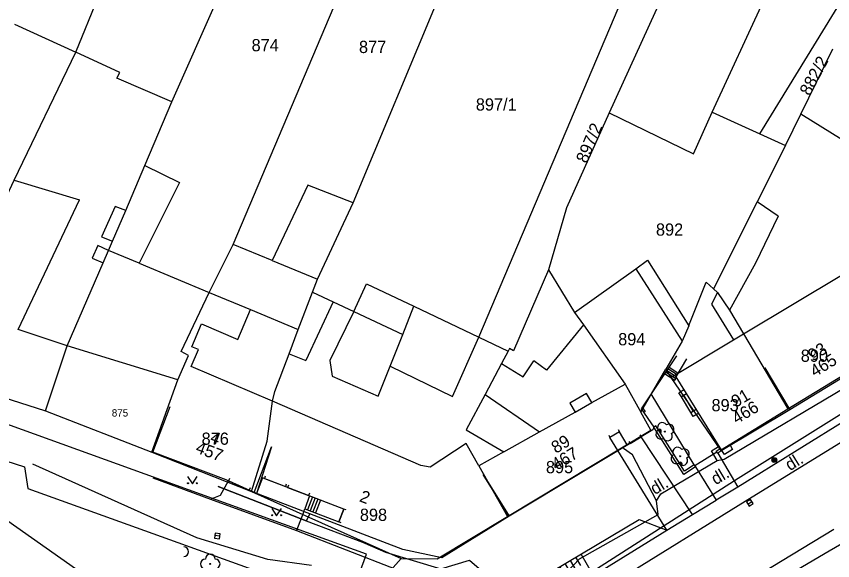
# Model space of a CAD drawing. Extents: x -601580 to 4, y -1204314 to 4.
# Drawn here: x -600091.6 to -600007.9, y -1203338.9 to -1203283.2 of the extents above; entities that cross this region are included whole.
import ezdxf

# ---------------------------------------------------------------- set-up
doc = ezdxf.new("R2010")
doc.units = 0
for name, color, linetype in [('00-KN-HRANICE PARCEL', 7, 'Continuous'), ('00-KN-PARC. CISLA', 7, 'Continuous'), ('00-KN-VNITRNI KRESBA', 7, 'Continuous'), ('00-POLOHOPIS', 7, 'Continuous'), ('00-SITE KOM. KABEL', 7, 'Continuous'), ('Vrstva 15', 7, 'Continuous'), ('Vrstva 22', 7, 'Continuous'), ('Vrstva 25', 7, 'Continuous'), ('Vrstva 27', 7, 'Continuous'), ('Vrstva 36', 7, 'Continuous'), ('Vrstva 6', 7, 'Continuous')]:
    doc.layers.add(name, color=color, linetype=linetype)

# ---------------------------------------------------------------- blocks, each defined once
blk = doc.blocks.new('6.01A_24')
at = {"layer": 'Vrstva 25'}
for radius in [0.25, 0.2, 0.15, 0.1, 0.05]:
    blk.add_circle((0, 0), radius, dxfattribs=at)
blk = doc.blocks.new('6.01A_26')
at = {"layer": 'Vrstva 25'}
for radius in [0.25, 0.2, 0.15, 0.1, 0.05]:
    blk.add_circle((0, 0), radius, dxfattribs=at)
blk = doc.blocks.new('3.14_392')
at = {"layer": 'Vrstva 36'}
blk.add_lwpolyline([(-0.5, 0.75), (0, 0), (0.5, 0.75)], dxfattribs=at)
for centre in [(-0.45, 0.05), (0.449, 0.05)]:
    blk.add_circle(centre, 0.05, dxfattribs=at)
blk = doc.blocks.new('3.14_394')
at = {"layer": 'Vrstva 36'}
blk.add_lwpolyline([(-0.5, 0.75), (0, 0), (0.5, 0.75)], dxfattribs=at)
for centre in [(-0.45, 0.05), (0.449, 0.05)]:
    blk.add_circle(centre, 0.05, dxfattribs=at)
blk = doc.blocks.new('6.30_408')
at = {"layer": 'Vrstva 27'}
blk.add_line((-0.25, 0), (0.25, 0), dxfattribs=at)
blk.add_lwpolyline([(-0.25, -0.25), (0.25, -0.25), (0.25, 0.25), (-0.25, 0.25)], close=True, dxfattribs=at)
blk = doc.blocks.new('VCHOD_1102')
at = {"layer": 'Vrstva 6'}
blk.add_line((0, 0.249), (0, 0), dxfattribs=at)
blk = doc.blocks.new('VCHOD_1104')
at = {"layer": 'Vrstva 6'}
blk.add_line((0, 0.249), (0, 0), dxfattribs=at)
blk = doc.blocks.new('VCHOD_1106')
at = {"layer": 'Vrstva 6'}
blk.add_line((0, 0.249), (0, 0), dxfattribs=at)
blk = doc.blocks.new('VCHOD_1108')
at = {"layer": 'Vrstva 6'}
blk.add_line((0, 0.249), (0, 0), dxfattribs=at)
blk = doc.blocks.new('VCHOD_1110')
at = {"layer": 'Vrstva 6'}
blk.add_line((0.001, 0.25), (0, 0), dxfattribs=at)
blk = doc.blocks.new('VCHOD_1112')
at = {"layer": 'Vrstva 6'}
blk.add_line((0.001, 0.25), (0, 0), dxfattribs=at)
blk = doc.blocks.new('VCHOD_1114')
at = {"layer": 'Vrstva 6'}
blk.add_line((0, 0.25), (0, 0), dxfattribs=at)
blk = doc.blocks.new('VCHOD_1116')
at = {"layer": 'Vrstva 6'}
blk.add_line((0, 0.25), (0, 0), dxfattribs=at)
blk = doc.blocks.new('SRAF')
at = {"layer": 'Vrstva 15'}
for p, q in [((-1.875, 2.605), (-1.875, 0)), ((-0.625, 2.605), (-0.625, 0)), ((0.625, 2.605), (0.625, 0)), ((1.875, 2.605), (1.875, 0)), ((-1.25, 0.995), (-1.25, 0)), ((-0.001, 0.995), (0, 0)), ((1.25, 0.995), (1.25, 0))]:
    blk.add_line(p, q, dxfattribs=at)
blk = doc.blocks.new('VCHOD_1122')
at = {"layer": 'Vrstva 6'}
blk.add_line((0, 0.25), (0, 0), dxfattribs=at)
blk = doc.blocks.new('VCHOD_1124')
at = {"layer": 'Vrstva 6'}
blk.add_line((0, 0.25), (0, 0), dxfattribs=at)
blk = doc.blocks.new('VCHOD_1126')
at = {"layer": 'Vrstva 6'}
blk.add_line((0, 0.249), (0, 0), dxfattribs=at)
blk = doc.blocks.new('VCHOD_1128')
at = {"layer": 'Vrstva 6'}
blk.add_line((0, 0.249), (0, 0), dxfattribs=at)
blk = doc.blocks.new('3.13_776')
at = {"layer": 'Vrstva 22'}
blk.add_circle((0, 0), 0.05, dxfattribs=at)
for centre, start, end in [((0, 0.5), 0.00003, 180.00003), ((-0.5, 0), 90.00003, 270.00003), ((0.5, 0), 270.00003, 90.00003), ((0, -0.5), 180.00003, 0.00003)]:
    blk.add_arc(centre, 0.5, start, end, dxfattribs=at)
blk = doc.blocks.new('3.13_778')
at = {"layer": 'Vrstva 22'}
blk.add_circle((0, 0), 0.05, dxfattribs=at)
for centre, start, end in [((0, 0.5), 0.00003, 180.00003), ((-0.5, 0), 90.00003, 270.00003), ((0.5, 0), 270.00003, 90.00003), ((0, -0.5), 180.00003, 0.00003)]:
    blk.add_arc(centre, 0.5, start, end, dxfattribs=at)
blk = doc.blocks.new('6.30_412')
at = {"layer": 'Vrstva 27'}
blk.add_line((-0.25, 0), (0.25, 0), dxfattribs=at)
blk.add_lwpolyline([(-0.25, -0.25), (0.25, -0.25), (0.25, 0.25), (-0.25, 0.25)], close=True, dxfattribs=at)
blk = doc.blocks.new('3.13B')
at = {"layer": 'Vrstva 22'}
blk.add_circle((0, 0), 0.05, dxfattribs=at)
for centre, start, end in [((0, 0.5), 0, 180), ((-0.5, 0), 90, 270), ((0.5, 0), 270, 90), ((0, -0.5), 180, 0)]:
    blk.add_arc(centre, 0.5, start, end, dxfattribs=at)

msp = doc.modelspace()

# ---------------------------------------------------------------- linework, layer by layer
at = {"layer": '00-KN-HRANICE PARCEL'}
for p, q in [((-600020.29, -1203293.01), (-600005.29, -1203260.65)), ((-600085.45, -1203286.89), (-600074.88, -1203260.9)), ((-600069.33, -1203306.56), (-600050.22, -1203261.39)), ((-600075.62, -1203291.97), (-600065.06, -1203268.05)), ((-600057.05, -1203302.29), (-600044.06, -1203271.13)), ((-600015.41, -1203295.25), (-600003.82, -1203276.37)), ((-600044.18, -1203316.05), (-600028.09, -1203278.12)), ((-600024.66, -1203279.59), (-600030.82, -1203293.08)), ((-600091.74, -1203284.02), (-600085.45, -1203286.89)), ((-600011.2, -1203293.22), (-600007.92, -1203286.55)), ((-600080.95, -1203288.98), (-600085.45, -1203286.89)), ((-600078.39, -1203298.48), (-600075.62, -1203291.97)), ((-600020.29, -1203293.01), (-600015.41, -1203295.25)), ((-600012.78, -1203296.44), (-600011.2, -1203293.22)), ((-600001.61, -1203299.19), (-600011.2, -1203293.22)), ((-600015.41, -1203295.25), (-600012.78, -1203296.44)), ((-600071.81, -1203311.46), (-600069.33, -1203306.56)), ((-600037.04, -1203309.17), (-600034.37, -1203313.52)), ((-600034.37, -1203313.52), (-600028.11, -1203309.04)), ((-600056.97, -1203313.41), (-600055.7, -1203310.58)), ((-600044.18, -1203316.05), (-600041.17, -1203317.48)), ((-600012.52, -1203323.37), (-600002.35, -1203317.15)), ((-600027.58, -1203323.73), (-600025.04, -1203319.33)), ((-600088.57, -1203323.6), (-600077.69, -1203327.8)), ((-600077.69, -1203327.8), (-600067.48, -1203331.84)), ((-600044.18, -1203329.2), (-600041.24, -1203334.39)), ((-600067.48, -1203331.84), (-600052.12, -1203338.71)), ((-600052.12, -1203338.71), (-600063.14, -1203350.82))]:
    msp.add_line(p, q, dxfattribs=at)
for points in [[(-600100.24, -1203318.34), (-600098.05, -1203313.34), (-600091.77, -1203299.97), (-600085.45, -1203286.89)], [(-600017.63, -1203330.49), (-599951.29, -1203289.08), (-599952.74, -1203286.8)], [(-600075.62, -1203291.97), (-600081.26, -1203289.56), (-600080.95, -1203288.98)], [(-599926.41, -1203290.58), (-599968.42, -1203314.8), (-600008.7, -1203338.17), (-600030.28, -1203350.89), (-600042.85, -1203358.3), (-600043.08, -1203360.17), (-600042.39, -1203361.48)], [(-600030.82, -1203293.08), (-600035.2, -1203302.82), (-600037.04, -1203309.17)], [(-600030.82, -1203293.08), (-600022.19, -1203297.27), (-600020.29, -1203293.01)], [(-600012.78, -1203296.44), (-600015.67, -1203302.2), (-600020.13, -1203311.1)], [(-600088.57, -1203323.6), (-600086.34, -1203316.93), (-600082.67, -1203308.44), (-600082.12, -1203307.18), (-600081.71, -1203306.24), (-600080.35, -1203303.09), (-600078.39, -1203298.48)], [(-600078.39, -1203298.48), (-600074.85, -1203300.22), (-600078.96, -1203308.49), (-600071.81, -1203311.46)], [(-600057.05, -1203302.29), (-600061.7, -1203300.49), (-600065.36, -1203308.19), (-600069.33, -1203306.56)], [(-600061.21, -1203311.44), (-600060.7, -1203310.11), (-600057.05, -1203302.29)], [(-600028.11, -1203309.04), (-600026.89, -1203308.17), (-600022.67, -1203314.9)], [(-600037.04, -1203309.17), (-600040.63, -1203317.45), (-600041.03, -1203317.21), (-600041.17, -1203317.48)], [(-600055.7, -1203310.58), (-600050.84, -1203312.89), (-600044.18, -1203316.05)], [(-600022.67, -1203314.9), (-600022.61, -1203314.69), (-600020.9, -1203310.41), (-600020.13, -1203311.1)], [(-600077.69, -1203327.8), (-600075, -1203320.4), (-600073.92, -1203317.92), (-600074.66, -1203317.5), (-600071.81, -1203311.46)], [(-600067.48, -1203331.84), (-600065.85, -1203326.68), (-600065.3, -1203322.58), (-600065.09, -1203321.61), (-600063.62, -1203317.74), (-600062.68, -1203315.27), (-600061.21, -1203311.44)], [(-600061.21, -1203311.44), (-600059.11, -1203312.42), (-600056.97, -1203313.41)], [(-600020.13, -1203311.1), (-600019.72, -1203311.47), (-600018.5, -1203313.28), (-600017.06, -1203315.7), (-600012.52, -1203323.37)], [(-600034.37, -1203313.52), (-600033.47, -1203314.79), (-600029.18, -1203320.86), (-600027.58, -1203323.73)], [(-600022.67, -1203314.9), (-600023.36, -1203316.46), (-600025.04, -1203319.33)], [(-600041.17, -1203317.48), (-600041.85, -1203318.75), (-600043.53, -1203321.9), (-600045.47, -1203325.53), (-600041.63, -1203327.79), (-600044.18, -1203329.2)], [(-600100.24, -1203318.34), (-600100.85, -1203319.66), (-600088.57, -1203323.6)], [(-600025.04, -1203319.33), (-600024.52, -1203320.16), (-600019.43, -1203327.6), (-600012.52, -1203323.37)], [(-600092.62, -1203328.7), (-600090.72, -1203329.33), (-600090.39, -1203331.53), (-600057.56, -1203343.35), (-600055.67, -1203338.24), (-600096.61, -1203323.47)], [(-600041.24, -1203334.39), (-600026.55, -1203325.56), (-600027.58, -1203323.73)], [(-600063.14, -1203350.82), (-600059.16, -1203351.46), (-600056.24, -1203351.43), (-600053.69, -1203351.07), (-600049.98, -1203350.11), (-600046.24, -1203348.4), (-600042.49, -1203346.1), (-600032.5, -1203339.98), (-600017.63, -1203330.49)], [(-600052.12, -1203338.71), (-600048.46, -1203338.72), (-600041.24, -1203334.39)], [(-600067.48, -1203352.43), (-600093.01, -1203334.48)]]:
    msp.add_lwpolyline(points, dxfattribs=at)
at = {"layer": '00-KN-VNITRNI KRESBA'}
for p, q in [((-600091.77, -1203299.97), (-600085.1, -1203301.98)), ((-600091.37, -1203315.25), (-600085.1, -1203301.98)), ((-600081.44, -1203302.66), (-600082.82, -1203305.78)), ((-600080.35, -1203303.09), (-600081.44, -1203302.66)), ((-600013.52, -1203303.68), (-600015.67, -1203302.2)), ((-600013.52, -1203303.68), (-600015.83, -1203308.47)), ((-600082.82, -1203305.78), (-600081.71, -1203306.24)), ((-600083.19, -1203306.68), (-600083.77, -1203307.95)), ((-600082.12, -1203307.18), (-600083.19, -1203306.68)), ((-600078.96, -1203308.49), (-600082.12, -1203307.18)), ((-600083.77, -1203307.95), (-600082.67, -1203308.44)), ((-600065.36, -1203308.19), (-600060.7, -1203310.11)), ((-600015.83, -1203308.47), (-600018.5, -1203313.28)), ((-600028.11, -1203309.04), (-600023.36, -1203316.46)), ((-600017.06, -1203315.7), (-600006.87, -1203309.61)), ((-600071.81, -1203311.46), (-600067.56, -1203313.23)), ((-600019.72, -1203311.47), (-600020.34, -1203312.66)), ((-600059.11, -1203312.42), (-600061.9, -1203318.42)), ((-600020.34, -1203312.66), (-600018.11, -1203316.33)), ((-600068.86, -1203316.29), (-600067.56, -1203313.23)), ((-600067.56, -1203313.23), (-600062.68, -1203315.27)), ((-600056.97, -1203313.41), (-600059.43, -1203318.45)), ((-600056.97, -1203313.41), (-600051.98, -1203315.77)), ((-600051.98, -1203315.77), (-600050.84, -1203312.89)), ((-600073.59, -1203317.03), (-600072.6, -1203314.7)), ((-600072.6, -1203314.7), (-600068.86, -1203316.29)), ((-600033.47, -1203314.79), (-600037.25, -1203319.42)), ((-600086.34, -1203316.93), (-600091.37, -1203315.25)), ((-600053.26, -1203319), (-600051.98, -1203315.77)), ((-600018.11, -1203316.33), (-600017.06, -1203315.7)), ((-600046.87, -1203322.12), (-600044.18, -1203316.05)), ((-600024.52, -1203320.16), (-600018.11, -1203316.33)), ((-600075, -1203320.4), (-600086.34, -1203316.93)), ((-600073.63, -1203319.04), (-600072.9, -1203317.32)), ((-600072.9, -1203317.32), (-600073.59, -1203317.03)), ((-600063.62, -1203317.74), (-600061.9, -1203318.42)), ((-600059.43, -1203318.45), (-600059.21, -1203320.03)), ((-600039.64, -1203320.1), (-600038.56, -1203318.48)), ((-600037.25, -1203319.42), (-600038.56, -1203318.48)), ((-600065.3, -1203322.58), (-600073.63, -1203319.04)), ((-600054.49, -1203322.09), (-600053.26, -1203319)), ((-600053.26, -1203319), (-600046.87, -1203322.12)), ((-600041.85, -1203318.75), (-600039.64, -1203320.1)), ((-600059.21, -1203320.03), (-600054.49, -1203322.09)), ((-600032.6, -1203322.75), (-600029.18, -1203320.86)), ((-600043.53, -1203321.9), (-600037.97, -1203325.75)), ((-600033.14, -1203321.82), (-600034.87, -1203322.81)), ((-600032.6, -1203322.75), (-600033.14, -1203321.82)), ((-600050.13, -1203329.19), (-600065.3, -1203322.58)), ((-600034.87, -1203322.81), (-600034.32, -1203323.71)), ((-600034.32, -1203323.71), (-600032.6, -1203322.75)), ((-600037.97, -1203325.75), (-600034.32, -1203323.71)), ((-600041.63, -1203327.79), (-600037.97, -1203325.75)), ((-600045.47, -1203326.94), (-600049.15, -1203329.34)), ((-600044.18, -1203329.2), (-600045.47, -1203326.94)), ((-600049.15, -1203329.34), (-600050.13, -1203329.19))]:
    msp.add_line(p, q, dxfattribs=at)
at = {"layer": '00-POLOHOPIS'}
for p, q in [((-600023.856, -1203319.909), (-600024.823, -1203319.278)), ((-600023.765, -1203319.757), (-600024.726, -1203319.13)), ((-600024.093, -1203320.489), (-600025.159, -1203319.793)), ((-600024.031, -1203320.287), (-600025.048, -1203319.623)), ((-600023.976, -1203320.109), (-600024.95, -1203319.473)), ((-600023.976, -1203320.109), (-600024.093, -1203320.489)), ((-600022.109, -1203329.103), (-600026.529, -1203321.855)), ((-600022.479, -1203323.757), (-600023.435, -1203322.162)), ((-600022.215, -1203323.594), (-600023.172, -1203321.998)), ((-600003.938, -1203322.885), (-600017.635, -1203331.398)), ((-600016.895, -1203332.843), (-600002.071, -1203323.691)), ((-600026.048, -1203325.108), (-600026.259, -1203325.242)), ((-600029.781, -1203325.723), (-600030.744, -1203326.305)), ((-600028.98, -1203327.05), (-600029.781, -1203325.723)), ((-600029.943, -1203327.632), (-600030.744, -1203326.305)), ((-600028.673, -1203326.928), (-600027.549, -1203326.255)), ((-600022.281, -1203334.204), (-600027.549, -1203326.255)), ((-600024.927, -1203335.786), (-600029.943, -1203327.632)), ((-600019.787, -1203327.8), (-600022.044, -1203329.203)), ((-600019.71, -1203327.912), (-600017.635, -1203331.398)), ((-600022.109, -1203329.103), (-600021.974, -1203329.313)), ((-600021.974, -1203329.313), (-600019.863, -1203332.739)), ((-600077.575, -1203330.44), (-600071.658, -1203332.63)), ((-600070.632, -1203332.217), (-600069.824, -1203330.753)), ((-600069.824, -1203330.753), (-600067.706, -1203331.696)), ((-600066.143, -1203330.517), (-600063.996, -1203331.34)), ((-600063.762, -1203331.429), (-600061.615, -1203332.253)), ((-600017.635, -1203331.398), (-600019.863, -1203332.739)), ((-600071.658, -1203332.63), (-600070.632, -1203332.217)), ((-600071.658, -1203332.63), (-600062.868, -1203335.842)), ((-600071.658, -1203332.63), (-600071.658, -1203332.63)), ((-600061.513, -1203332.292), (-600062.014, -1203333.599)), ((-600061.232, -1203332.399), (-600061.733, -1203333.706)), ((-600060.952, -1203332.506), (-600061.453, -1203333.813)), ((-600060.672, -1203332.614), (-600061.173, -1203333.921)), ((-600060.392, -1203332.721), (-600060.893, -1203334.028)), ((-600022.281, -1203334.204), (-600019.863, -1203332.739)), ((-600030.475, -1203341.222), (-600016.895, -1203332.843)), ((-600062.122, -1203333.879), (-600062.868, -1203335.842)), ((-600058.012, -1203333.634), (-600058.513, -1203334.942)), ((-600024.927, -1203335.786), (-600022.281, -1203334.204)), ((-600039.98, -1203341.956), (-600027.745, -1203334.718)), ((-600027.745, -1203334.718), (-600024.927, -1203335.786)), ((-600062.868, -1203335.842), (-600052.683, -1203339.781)), ((-600032.701, -1203340.606), (-600024.927, -1203335.786)), ((-600007.832, -1203335.731), (-600024.087, -1203345.552)), ((-600061.31, -1203339.417), (-600065.806, -1203338.792))]:
    msp.add_line(p, q, dxfattribs=at)
for points in [[(-600004.831, -1203312.987), (-600002.233, -1203317.259), (-600002.197, -1203317.319), (-600012.327, -1203323.49), (-600014.879, -1203319.19)], [(-600023.94, -1203317.957), (-600027.543, -1203323.383), (-600026.259, -1203325.242), (-600026.366, -1203325.546), (-600041.085, -1203334.362), (-600043.719, -1203330.112)], [(-600014.879, -1203319.19), (-600012.327, -1203323.49), (-600019.302, -1203327.63), (-600023.976, -1203320.109), (-600022.867, -1203318.263)], [(-600022.905, -1203321.832), (-600023.435, -1203322.162), (-600023.699, -1203321.737), (-600023.169, -1203321.408)], [(-600065.409, -1203327.264), (-600066.939, -1203332.033), (-600070.056, -1203330.637), (-600077.566, -1203327.815), (-600075.784, -1203323.143)], [(-600027.461, -1203323.259), (-600027.15, -1203323.671), (-600027.278, -1203323.767)], [(-600021.659, -1203323.837), (-600022.215, -1203324.182), (-600022.479, -1203323.757), (-600021.923, -1203323.412)], [(-600021.974, -1203329.313), (-600023.183, -1203330.09), (-600026.259, -1203325.242)], [(-600024.614, -1203327.368), (-600026.048, -1203325.108)], [(-600043.719, -1203330.112), (-600041.085, -1203334.362), (-600047.974, -1203338.631), (-600051.969, -1203337.771), (-600067.199, -1203331.933), (-600065.409, -1203327.264)], [(-600022.109, -1203329.103), (-600023.107, -1203329.744), (-600024.614, -1203327.367)], [(-600019.302, -1203327.63), (-600019.71, -1203327.912), (-600019.852, -1203327.706), (-600019.444, -1203327.424)], [(-600018.436, -1203327.116), (-600018.192, -1203327.527), (-600019.015, -1203328.04), (-600019.302, -1203327.63)], [(-600065.806, -1203338.792), (-600073.078, -1203336.568), (-600089.874, -1203329.044)], [(-600062.122, -1203333.879), (-600062.014, -1203333.599), (-600058.513, -1203334.942), (-600058.012, -1203333.634), (-600066.33, -1203330.445), (-600066.939, -1203332.033)]]:
    msp.add_lwpolyline(points, dxfattribs=at)
for centre, radius, start, end in [((-600025.686, -1203325.679), 0.2, 302.39379, 122.39666), ((-600025.686, -1203325.679), 0.15, 302.39379, 122.39665), ((-600025.686, -1203325.679), 0.1, 302.39379, 122.39665), ((-600025.686, -1203325.679), 0.05, 302.39379, 122.39665), ((-600023.543, -1203329.056), 0.2, 302.39379, 122.39666), ((-600023.543, -1203329.056), 0.15, 302.39379, 122.39665), ((-600023.543, -1203329.056), 0.1, 302.39379, 122.39665), ((-600023.543, -1203329.056), 0.05, 302.39379, 122.39665), ((-600074.41, -1203338.007), 0.5, 270, 90)]:
    msp.add_arc(centre, radius, start, end, dxfattribs=at)
at = {"layer": '00-SITE KOM. KABEL'}
for points in [[(-600019.75, -1203328.68), (-600019.04, -1203328.54), (-600005.69, -1203320.63), (-600002.45, -1203318.7)], [(-600025.97, -1203332.78), (-600028.44, -1203328.09), (-600029.37, -1203327.45)], [(-600025.97, -1203332.78), (-600028.44, -1203328.09), (-600029.37, -1203327.45)], [(-600020.338, -1203327.685), (-600019.904, -1203327.416)], [(-600019.75, -1203328.68), (-600020.338, -1203327.685)], [(-600019.904, -1203327.416), (-600019.564, -1203327.205)], [(-600025.97, -1203332.78), (-600025.55, -1203332.07), (-600019.75, -1203328.68)], [(-600025.97, -1203332.78), (-600025.55, -1203332.07), (-600019.75, -1203328.68)], [(-600061.85, -1203334.84), (-600070.88, -1203331.32)], [(-600070.88, -1203331.32), (-600061.85, -1203334.84)], [(-600036.5, -1203342.36), (-600036.86, -1203342.47), (-600037.08, -1203342.12), (-600033.86, -1203338.74), (-600025.8, -1203334.2), (-600025.97, -1203332.78)], [(-600036.5, -1203342.36), (-600036.86, -1203342.47), (-600037.08, -1203342.12), (-600033.86, -1203338.74), (-600025.8, -1203334.2), (-600025.97, -1203332.78)], [(-600061.5, -1203334.14), (-600061.85, -1203334.84)], [(-600061.85, -1203334.84), (-600056.08, -1203337.01), (-600053.74, -1203338.05), (-600048.07, -1203339.77), (-600045.12, -1203338.86), (-600041.72, -1203341.8), (-600037.13, -1203342.83)], [(-600056.08, -1203337.01), (-600053.74, -1203338.05)]]:
    msp.add_lwpolyline(points, dxfattribs=at)

# ---------------------------------------------------------------- block references
at = {"layer": '00-POLOHOPIS'}
for name, p, xscale, yscale, rotation in [('3.13_776', (-600025.115, -1203325.716), 1.00000100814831, 1.00000100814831, 30.87448539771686), ('VCHOD_1124', (-600029.781, -1203325.723), 0.9999993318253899, 0.99999933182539, 31.147241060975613), ('VCHOD_1128', (-600027.549, -1203326.255), 0.99999941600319, 0.9999994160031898, 30.91122788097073), ('VCHOD_1122', (-600030.744, -1203326.305), 0.9999993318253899, 0.99999933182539, 31.147241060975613), ('VCHOD_1126', (-600028.673, -1203326.928), 0.99999941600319, 0.9999994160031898, 30.91122788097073), ('3.13_778', (-600023.56, -1203328.239), 1.00000100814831, 1.00000100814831, 30.87448539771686), ('VCHOD_1116', (-600069.824, -1203330.753), 0.99999997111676, 0.99999997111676, -24.000035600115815), ('VCHOD_1106', (-600066.143, -1203330.517), 1.00000212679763, 1.0000021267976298, -20.973148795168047), ('VCHOD_1114', (-600067.706, -1203331.696), 0.99999997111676, 0.99999997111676, -24.000035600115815), ('VCHOD_1108', (-600063.996, -1203331.34), 1.00000212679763, 1.0000021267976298, -20.973148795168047), ('VCHOD_1110', (-600063.762, -1203331.429), 0.9999980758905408, 0.9999980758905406, -20.99638416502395), ('VCHOD_1112', (-600061.615, -1203332.253), 0.9999980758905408, 0.9999980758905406, -20.99638416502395), ('6.30_412', (-600016.424, -1203332.993), 0.99999857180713, 0.99999857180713, 31.674971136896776), ('VCHOD_1102', (-600058.012, -1203333.634), 1.00000245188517, 1.00000245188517, -110.95828420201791), ('VCHOD_1104', (-600058.513, -1203334.942), 1.00000245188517, 1.00000245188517, -110.95828420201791), ('6.30_408', (-600070.963, -1203336.394), 1.00000140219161, 1.0000014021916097, 172.08598836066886), ('SRAF', (-600035.328, -1203339.204), 1.00000152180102, 1.00000152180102, -149.39218605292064)]:
    msp.add_blockref(name, p, dxfattribs=dict(at, xscale=xscale, yscale=yscale, rotation=rotation))
at = {"layer": '00-POLOHOPIS', "rotation": 180}
for name in ['6.01A_24', '6.01A_26']:
    msp.add_blockref(name, (-600013.919, -1203328.621), dxfattribs=at)
at = {"layer": '00-POLOHOPIS'}
for name, p in [('3.14_392', (-600073.52, -1203331.044)), ('3.14_394', (-600064.89, -1203334.32)), ('3.13B', (-600071.692, -1203339.258))]:
    msp.add_blockref(name, p, dxfattribs=at)

# ---------------------------------------------------------------- texts
at = {"layer": '00-KN-PARC. CISLA'}
for s, height, p in [('874', 1.25, (-600067.457, -1203286.79)), ('877', 1.25, (-600056.457, -1203286.97)), ('897/1', 1.25, (-600044.487, -1203292.86)), ('892', 1.25, (-600026.037, -1203305.66)), ('894', 1.25, (-600029.907, -1203316.88)), ('890', 1.25, (-600011.207, -1203318.57)), ('893', 1.25, (-600020.347, -1203323.63)), ('875', 0.75, (-600081.774, -1203324.17)), ('876', 1.25, (-600072.577, -1203327.06)), ('895', 1.25, (-600037.307, -1203329.97)), ('898', 1.25, (-600056.367, -1203334.85))]:
    msp.add_text(s, height=height, dxfattribs=at).set_placement(p)
for s, rotation, p in [('882/2', 62, (-600010.289, -1203291.424)), ('897/2', 67, (-600033.133, -1203298.334))]:
    msp.add_text(s, height=1.25, rotation=rotation, dxfattribs=at).set_placement(p)
at = {"layer": '00-POLOHOPIS'}
for s, rotation, p in [('93', 31.34896, (-600009.985, -1203318.55)), ('465', 31.34896, (-600009.761, -1203320.17)), ('91', 30.69118, (-600017.857, -1203323.284)), ('466', 30.69118, (-600017.775, -1203324.98)), ('4', 339.40551, (-600071.795, -1203326.778)), ('457', 339.40551, (-600073.283, -1203327.822)), ('89', 30.91966, (-600036.287, -1203327.992)), ('467', 30.91966, (-600036.26, -1203329.724)), ('dl.', 31.80927, (-600012.312, -1203329.774)), ('dl.', 30.87451, (-600019.918, -1203331.211)), ('dl.', 30.87451, (-600026.149, -1203332.213)), ('2', 339.02705, (-600056.499, -1203332.821))]:
    msp.add_text(s, height=1.25, rotation=rotation, dxfattribs=at).set_placement(p)

doc.saveas('drawing.dxf')
